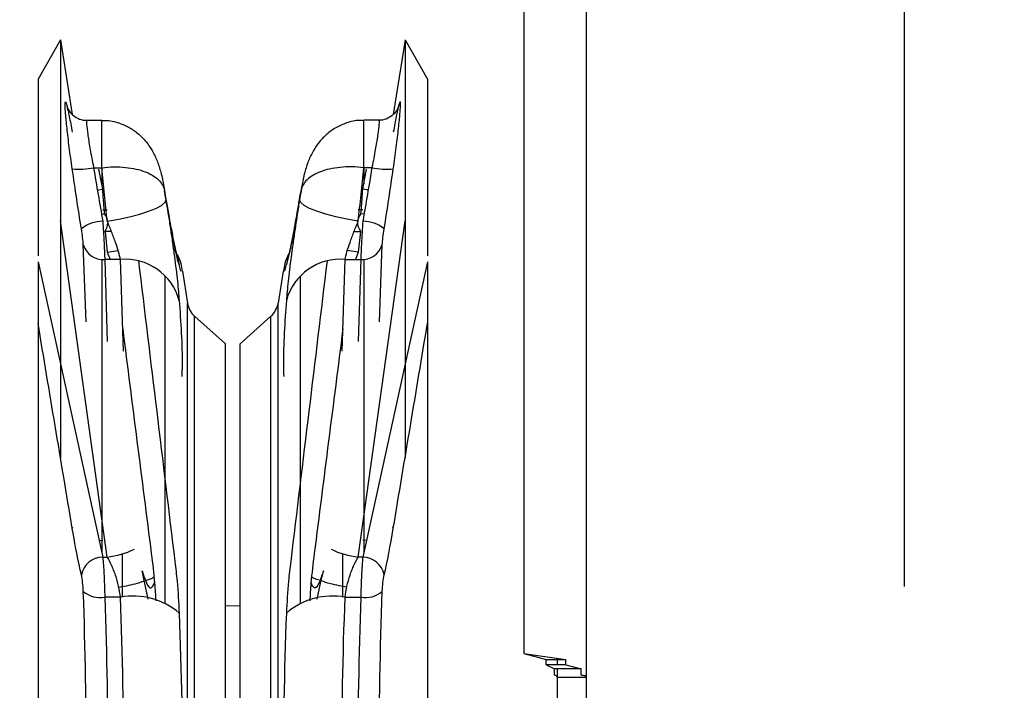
# Model space of a CAD drawing. Header units: inches. Extents: x 170 to 284, y 215 to 248.
# Tile 768 of 1056: x 231.5011 to 231.5966, y 225.6411 to 225.7061. Entities that reach past the tile are written whole.
import ezdxf

# ---------------------------------------------------------------- set-up
doc = ezdxf.new("R2010")
doc.units = ezdxf.units.IN
doc.header["$LTSCALE"] = 0.25
doc.header["$MEASUREMENT"] = 0
doc.layers.add('ANNOTATIONS', color=1, linetype='Continuous')
doc.layers.add('RH TOP OF HOOD', color=7, linetype='Continuous')
doc.styles.add('ARIAL', font='arial.ttf', dxfattribs={"height": 0.09375})
doc.dimstyles.new('STANDARD$0', dxfattribs={"dimtxt": 0.09375, "dimasz": 0.09375, "dimexe": 0.03125, "dimexo": 0.046875, "dimgap": 0.09, "dimtad": 0, "dimtih": 1, "dimtoh": 1, "dimdec": 4, "dimzin": 0, "dimdsep": 46, "dimtxsty": 'ARIAL', "dimcen": 0.09, "dimadec": 0, "dimazin": 0, "dimtfac": 1, "dimtdec": 4, "dimtofl": 0, "dimtmove": 0, "dimatfit": 1, "dimfxl": 1, "dimtolj": 1, "dimtzin": 0, "dimarcsym": 0})

# ---------------------------------------------------------------- blocks, each defined once
blk = doc.blocks.new('*D107')
at = {"layer": 'ANNOTATIONS', "color": 0, "lineweight": -2, "transparency": 16777216}
for p, q in [((231.388540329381, 225.2859039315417), (231.388540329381, 226.191743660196)), ((231.5869032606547, 225.6511928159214), (231.5869032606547, 226.191743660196)), ((231.294790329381, 226.160493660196), (231.201040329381, 226.160493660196)), ((231.6806532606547, 226.160493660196), (231.7744032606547, 226.160493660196))]:
    blk.add_line(p, q, dxfattribs=at)
at = {"layer": 'ANNOTATIONS', "color": 0, "transparency": 16777216}
for points in [[(231.294790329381, 226.176118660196), (231.294790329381, 226.144868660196), (231.388540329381, 226.160493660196)], [(231.6806532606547, 226.176118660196), (231.6806532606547, 226.144868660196), (231.5869032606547, 226.160493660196)]]:
    blk.add_solid(points, dxfattribs=at)
at = {"layer": 'defpoints', "color": 0, "transparency": 16777216}
for p in [(231.5869032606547, 226.160493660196), (231.5869032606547, 225.6043178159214), (231.388540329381, 225.2390289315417)]:
    blk.add_point(p, dxfattribs=at)
at = {"layer": 'ANNOTATIONS', "color": 0, "transparency": 16777216, "insert": (231.0571628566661, 226.160493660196), "char_height": 0.09375, "attachment_point": 5, "style": 'ARIAL'}
blk.add_mtext('\\A1;5"', dxfattribs=at)

msp = doc.modelspace()

# ---------------------------------------------------------------- linework, layer by layer
at = {"layer": 'RH TOP OF HOOD'}
for p, q in [((231.5500105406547, 225.7236766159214), (231.5500105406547, 225.6447107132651)), ((231.5560462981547, 225.7236766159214), (231.5560462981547, 225.6424252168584)), ((231.5050993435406, 225.7041731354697), (231.5029214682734, 225.7003662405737)), ((231.5050984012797, 225.7041718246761), (231.5050984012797, 225.6794329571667)), ((231.5050993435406, 225.7041731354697), (231.50624504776, 225.696939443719)), ((231.5384975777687, 225.7041731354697), (231.5373518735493, 225.696939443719)), ((231.5384975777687, 225.7041731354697), (231.5406754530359, 225.7003662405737)), ((231.5384985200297, 225.7041718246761), (231.5384985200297, 225.6794329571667)), ((231.5029214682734, 225.7003662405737), (231.5029214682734, 225.6832385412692)), ((231.5406754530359, 225.7003662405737), (231.5406754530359, 225.6832385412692)), ((231.507666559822, 225.6963890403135), (231.5090986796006, 225.6963890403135)), ((231.5090986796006, 225.6917935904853), (231.5090986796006, 225.6963890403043)), ((231.5359303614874, 225.6963890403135), (231.5344982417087, 225.6963890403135)), ((231.5344982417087, 225.6917935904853), (231.5344982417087, 225.6963890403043)), ((231.508313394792, 225.6917935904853), (231.5090986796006, 225.6917935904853)), ((231.5091973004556, 225.689699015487), (231.5088211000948, 225.691660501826)), ((231.5090986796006, 225.6917935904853), (231.5090986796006, 225.6902327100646)), ((231.5343996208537, 225.689699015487), (231.5347758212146, 225.691660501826)), ((231.5352835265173, 225.6917935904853), (231.5344982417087, 225.6917935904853)), ((231.5344982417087, 225.6917935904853), (231.5344982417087, 225.6902327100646)), ((231.5090627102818, 225.6873178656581), (231.5093862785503, 225.6872933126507)), ((231.5091973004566, 225.6877201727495), (231.5096343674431, 225.6877201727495)), ((231.5343996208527, 225.6877201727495), (231.5339625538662, 225.6877201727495)), ((231.5345342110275, 225.6873178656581), (231.534210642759, 225.6872933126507)), ((231.5050984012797, 225.6866271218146), (231.5050984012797, 225.6636653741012)), ((231.5096343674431, 225.6540573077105), (231.5050984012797, 225.6866271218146)), ((231.5339625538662, 225.6540573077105), (231.5384985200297, 225.6866271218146)), ((231.5384985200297, 225.6866271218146), (231.5384985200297, 225.6636653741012)), ((231.5100308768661, 225.6856183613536), (231.5093823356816, 225.6856183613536)), ((231.510029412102, 225.6856222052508), (231.5093862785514, 225.6856222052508)), ((231.5094231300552, 225.6856183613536), (231.5096343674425, 225.6835912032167)), ((231.5335660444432, 225.6856183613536), (231.5342145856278, 225.6856183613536)), ((231.5335675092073, 225.6856222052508), (231.5342106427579, 225.6856222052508)), ((231.5341737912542, 225.6856183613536), (231.5339625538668, 225.6835912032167)), ((231.5075778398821, 225.6768548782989), (231.5073098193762, 225.684350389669)), ((231.5096343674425, 225.6835912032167), (231.5106944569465, 225.6837810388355)), ((231.5096343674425, 225.6835912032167), (231.5099152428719, 225.6829004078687)), ((231.5339625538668, 225.6835912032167), (231.5329024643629, 225.6837810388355)), ((231.5339625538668, 225.6835912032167), (231.5336816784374, 225.6829004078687)), ((231.5360190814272, 225.6768548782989), (231.5362871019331, 225.684350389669)), ((231.5029214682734, 225.6826792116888), (231.5029214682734, 225.6394336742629)), ((231.5029214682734, 225.6826792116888), (231.5091973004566, 225.6540573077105)), ((231.5090986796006, 225.6828968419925), (231.5090986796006, 225.6545087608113)), ((231.5109053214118, 225.6829004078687), (231.5093862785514, 225.6829004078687)), ((231.5093862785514, 225.6829004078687), (231.5096283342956, 225.6749403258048)), ((231.511202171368, 225.6740172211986), (231.5109053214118, 225.6829004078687)), ((231.5323947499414, 225.6740172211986), (231.5326915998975, 225.6829004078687)), ((231.5326915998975, 225.6829004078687), (231.5342106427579, 225.6829004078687)), ((231.5342106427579, 225.6829004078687), (231.5339685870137, 225.6749403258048)), ((231.5406754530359, 225.6826792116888), (231.5343996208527, 225.6540573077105)), ((231.5344982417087, 225.6828968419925), (231.5344982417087, 225.6545087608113)), ((231.5406754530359, 225.6826792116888), (231.5406754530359, 225.6394336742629)), ((231.5167665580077, 225.6817555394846), (231.5165988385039, 225.6824214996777)), ((231.5169143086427, 225.6817789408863), (231.5174094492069, 225.6786527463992)), ((231.5266826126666, 225.6817789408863), (231.5261874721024, 225.6786527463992)), ((231.5268303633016, 225.6817555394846), (231.5269980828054, 225.6824214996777)), ((231.5152325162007, 225.6496182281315), (231.5152325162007, 225.6813075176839)), ((231.5283644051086, 225.6496182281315), (231.5283644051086, 225.6813075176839)), ((231.5174094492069, 225.6305479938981), (231.5174094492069, 225.6786527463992)), ((231.5174094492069, 225.6711831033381), (231.5174094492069, 225.6786527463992)), ((231.5261874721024, 225.6305479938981), (231.5261874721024, 225.6786527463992)), ((231.5261874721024, 225.6711831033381), (231.5261874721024, 225.6786527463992)), ((231.5180935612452, 225.6774012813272), (231.5210882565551, 225.6747355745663)), ((231.5180935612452, 225.6301063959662), (231.5180935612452, 225.6774012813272)), ((231.5180935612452, 225.6710325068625), (231.5180935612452, 225.6774012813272)), ((231.5255033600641, 225.6774012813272), (231.5225086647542, 225.6747355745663)), ((231.5255033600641, 225.6301063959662), (231.5255033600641, 225.6774012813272)), ((231.5255033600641, 225.6710325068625), (231.5255033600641, 225.6774012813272)), ((231.5210882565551, 225.6291657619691), (231.5210882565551, 225.6747355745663)), ((231.5210882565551, 225.670644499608), (231.5210882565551, 225.6747355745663)), ((231.5225086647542, 225.6291657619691), (231.5225086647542, 225.6747355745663)), ((231.5225086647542, 225.670644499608), (231.5225086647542, 225.6747355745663)), ((231.5062369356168, 225.65683630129), (231.5062802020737, 225.6569983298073)), ((231.5373599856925, 225.65683630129), (231.5373167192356, 225.6569983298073)), ((231.5088503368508, 225.6556433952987), (231.5091973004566, 225.6556904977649)), ((231.5347465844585, 225.6556433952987), (231.5343996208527, 225.6556904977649)), ((231.5091973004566, 225.6540573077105), (231.5096343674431, 225.6540573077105)), ((231.5111172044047, 225.65365240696), (231.5111172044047, 225.6543621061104)), ((231.5324797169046, 225.65365240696), (231.5324797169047, 225.6543621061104)), ((231.5343996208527, 225.6540573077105), (231.5339625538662, 225.6540573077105)), ((231.5111172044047, 225.6501685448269), (231.5111172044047, 225.65365240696)), ((231.5324797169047, 225.6501685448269), (231.5324797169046, 225.65365240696)), ((231.5136030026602, 225.6499840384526), (231.5131509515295, 225.6521214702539)), ((231.5299939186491, 225.6499840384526), (231.5304459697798, 225.6521214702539)), ((231.5109053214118, 225.6501627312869), (231.5093862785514, 225.6501627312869)), ((231.5326915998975, 225.6501627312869), (231.5342106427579, 225.6501627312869)), ((231.5225086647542, 225.6493179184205), (231.5210882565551, 225.6492931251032)), ((231.5500105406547, 225.6447107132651), (231.5540911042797, 225.6441271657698)), ((231.5500105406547, 225.6447107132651), (231.5521883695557, 225.6441271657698)), ((231.5521883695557, 225.6441271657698), (231.5540911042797, 225.6441271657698)), ((231.5521883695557, 225.6436173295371), (231.5521883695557, 225.6441271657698)), ((231.5521883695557, 225.6436173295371), (231.5529723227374, 225.6432237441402)), ((231.5540911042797, 225.6436173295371), (231.5521883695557, 225.6436173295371)), ((231.5532318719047, 225.6441271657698), (231.5532318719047, 225.6436173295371)), ((231.5540911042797, 225.6436173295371), (231.5540911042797, 225.6441271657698)), ((231.5540911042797, 225.6436173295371), (231.5555599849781, 225.6432237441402)), ((231.5555599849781, 225.6432237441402), (231.5529723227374, 225.6432237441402)), ((231.5529723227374, 225.6426001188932), (231.5529723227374, 225.6432237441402)), ((231.5532318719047, 225.6432237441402), (231.5532318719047, 225.6424252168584)), ((231.5555599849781, 225.6426001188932), (231.5555599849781, 225.6432237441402)), ((231.5532318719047, 225.6424252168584), (231.5532318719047, 225.5662104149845)), ((231.5532318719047, 225.6424252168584), (231.5560462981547, 225.6424252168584)), ((231.5560462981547, 225.6424252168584), (231.5560462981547, 225.5662104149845))]:
    msp.add_line(p, q, dxfattribs=at)
at = {"layer": 'RH TOP OF HOOD', "flags": 128}
for points in [[(231.5086734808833, 225.6896433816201), (231.508798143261, 225.6896525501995), (231.5091973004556, 225.689699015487)], [(231.534923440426, 225.6896433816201), (231.5347987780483, 225.6896525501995), (231.5343996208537, 225.689699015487)], [(231.5096343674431, 225.6866040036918), (231.5107383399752, 225.6867972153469), (231.5118004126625, 225.6870278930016), (231.5127802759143, 225.6872872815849), (231.5136407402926, 225.6875655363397), (231.5143491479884, 225.6878520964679), (231.514878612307, 225.6881360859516), (231.5152090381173, 225.6884067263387), (231.5153278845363, 225.6886537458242)], [(231.5339625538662, 225.6866040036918), (231.5328585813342, 225.6867972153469), (231.5317965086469, 225.6870278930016), (231.530816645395, 225.6872872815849), (231.5299561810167, 225.6875655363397), (231.5292477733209, 225.6878520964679), (231.5287183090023, 225.6881360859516), (231.528387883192, 225.6884067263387), (231.528269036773, 225.6886537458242)], [(231.5162641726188, 225.6836570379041), (231.5163549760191, 225.6834107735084), (231.5165988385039, 225.6824214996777)], [(231.5273327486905, 225.6836570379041), (231.5272419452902, 225.6834107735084), (231.5269980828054, 225.6824214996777)]]:
    msp.add_lwpolyline(points, dxfattribs=at)
at = {"layer": 'RH TOP OF HOOD'}
for centre, radius, start, end in [((231.5069577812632, 225.697889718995), 0.006245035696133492, 263.371746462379, 282.5370321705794), ((231.5366391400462, 225.697889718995), 0.006245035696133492, 257.4629678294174, 276.6282535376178), ((231.5092370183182, 225.6832035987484), 0.003400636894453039, 90.6692033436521, 128.4834419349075), ((231.5343599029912, 225.6832035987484), 0.003400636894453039, 51.51655806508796, 89.33079665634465), ((231.5092180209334, 225.6848712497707), 0.001978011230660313, 195.2674565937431, 274.8797071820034), ((231.5343789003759, 225.6848712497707), 0.001978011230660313, 265.1202928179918, 344.7325434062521), ((231.5113778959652, 225.6775101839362), 0.005410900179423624, 15.22684947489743, 95.0104544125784), ((231.5322190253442, 225.6775101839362), 0.005410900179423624, 84.98954558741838, 164.773150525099), ((231.5195026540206, 225.6789842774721), 0.002119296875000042, 188.9999999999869, 228.3263490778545), ((231.5240942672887, 225.6789842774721), 0.002119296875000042, 311.6736509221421, 351.0000000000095), ((231.5092259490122, 225.6519139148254), 0.002143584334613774, 90.76576888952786, 169.1277989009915), ((231.5088196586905, 225.6617873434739), 0.007772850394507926, 276.0164890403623, 296.3657005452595), ((231.5347772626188, 225.6617873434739), 0.007772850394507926, 243.6342994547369, 263.9835109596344), ((231.5343709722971, 225.6519139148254), 0.002143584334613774, 10.87220109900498, 89.23423111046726), ((231.5089388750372, 225.6526194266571), 0.002497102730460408, 229.2788427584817, 280.3213628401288), ((231.5121539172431, 225.6434544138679), 0.00682352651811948, 49.35191871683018, 100.5436148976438), ((231.5314430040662, 225.6434544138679), 0.00682352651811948, 79.45638510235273, 130.6480812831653), ((231.5346580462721, 225.6526194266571), 0.002497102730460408, 259.6786371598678, 310.7211572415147)]:
    msp.add_arc(centre, radius, start, end, dxfattribs=at)
for points, knots in [([(231.5062369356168, 225.6916864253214), (231.5061849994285, 225.692046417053), (231.5061348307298, 225.692403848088), (231.5060399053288, 225.6930988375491), (231.5059948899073, 225.6934381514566), (231.5059096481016, 225.6941003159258), (231.5058691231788, 225.6944257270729), (231.5057950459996, 225.6950421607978), (231.505761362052, 225.6953340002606), (231.5057005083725, 225.6958852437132), (231.5056731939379, 225.6961461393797), (231.505626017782, 225.696626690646), (231.5056063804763, 225.6968438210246), (231.5055747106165, 225.6972330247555), (231.5055626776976, 225.69740510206), (231.5055464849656, 225.697702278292), (231.5055425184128, 225.6978240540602), (231.5055425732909, 225.6980142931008), (231.5055465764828, 225.698083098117), (231.5055627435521, 225.69816682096), (231.5055749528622, 225.6981810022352), (231.5056067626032, 225.698154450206), (231.5056264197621, 225.6981141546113), (231.5056733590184, 225.6979792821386), (231.5057008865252, 225.6978835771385), (231.5057620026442, 225.6976433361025), (231.5057957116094, 225.6974986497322), (231.5058694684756, 225.6971608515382), (231.505909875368, 225.6969659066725), (231.5060385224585, 225.6963187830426), (231.5061330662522, 225.6958111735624), (231.5062369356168, 225.6952270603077)], [0, 0, 0, 0, 0.0625, 0.0625, 0.125, 0.125, 0.1875, 0.1875, 0.25, 0.25, 0.3125, 0.3125, 0.375, 0.375, 0.4375, 0.4375, 0.5, 0.5, 0.5625, 0.5625, 0.625, 0.625, 0.6875, 0.6875, 0.75, 0.75, 0.8125, 0.8125, 0.875, 0.875, 1, 1, 1, 1]), ([(231.5373599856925, 225.6916864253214), (231.5374119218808, 225.692046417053), (231.5374620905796, 225.692403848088), (231.5375570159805, 225.6930988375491), (231.5376020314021, 225.6934381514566), (231.5376872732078, 225.6941003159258), (231.5377277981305, 225.6944257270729), (231.5378018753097, 225.6950421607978), (231.5378355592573, 225.6953340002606), (231.5378964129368, 225.6958852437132), (231.5379237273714, 225.6961461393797), (231.5379709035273, 225.696626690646), (231.537990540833, 225.6968438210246), (231.5380222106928, 225.6972330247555), (231.5380342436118, 225.69740510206), (231.5380504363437, 225.697702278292), (231.5380544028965, 225.6978240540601), (231.5380543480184, 225.6980142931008), (231.5380503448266, 225.698083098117), (231.5380341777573, 225.69816682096), (231.5380219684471, 225.6981810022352), (231.5379901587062, 225.698154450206), (231.5379705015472, 225.6981141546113), (231.5379235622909, 225.6979792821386), (231.5378960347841, 225.6978835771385), (231.5378349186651, 225.6976433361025), (231.5378012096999, 225.6974986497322), (231.5377274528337, 225.6971608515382), (231.5376870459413, 225.6969659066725), (231.5375583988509, 225.6963187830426), (231.5374638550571, 225.6958111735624), (231.5373599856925, 225.6952270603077)], [0, 0, 0, 0, 0.0625, 0.0625, 0.125, 0.125, 0.1875, 0.1875, 0.25, 0.25, 0.3125, 0.3125, 0.375, 0.375, 0.4375, 0.4375, 0.5, 0.5, 0.5625, 0.5625, 0.625, 0.625, 0.6875, 0.6875, 0.75, 0.75, 0.8125, 0.8125, 0.875, 0.875, 1, 1, 1, 1]), ([(231.5058253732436, 225.69732747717), (231.5058163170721, 225.6973697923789), (231.5057742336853, 225.6975664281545), (231.5057393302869, 225.6976825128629), (231.5057348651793, 225.6976883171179), (231.5057960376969, 225.6975309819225), (231.5059503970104, 225.6972576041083), (231.5062549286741, 225.6968916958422), (231.5067750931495, 225.6965529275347), (231.5072927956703, 225.6963673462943), (231.5075974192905, 225.6964066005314), (231.5076596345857, 225.6964146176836)], [0, 0, 0, 0, 0.05774445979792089, 0.268334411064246, 0.3992003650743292, 0.4903710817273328, 0.5628618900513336, 0.6684607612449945, 0.8064192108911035, 0.9604637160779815, 1, 1, 1, 1]), ([(231.5377715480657, 225.69732747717), (231.5377806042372, 225.6973697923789), (231.537822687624, 225.6975664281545), (231.5378575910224, 225.6976825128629), (231.53786205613, 225.6976883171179), (231.5378008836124, 225.6975309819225), (231.537646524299, 225.6972576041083), (231.5373419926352, 225.6968916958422), (231.5368218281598, 225.6965529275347), (231.536304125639, 225.6963673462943), (231.5359995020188, 225.6964066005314), (231.5359372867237, 225.6964146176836)], [0, 0, 0, 0, 0.05774445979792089, 0.268334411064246, 0.3992003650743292, 0.4903710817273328, 0.5628618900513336, 0.6684607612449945, 0.8064192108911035, 0.9604637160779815, 1, 1, 1, 1]), ([(231.5076658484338, 225.6963394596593), (231.5076559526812, 225.6963544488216), (231.5076015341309, 225.6964368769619), (231.5076161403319, 225.6960225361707), (231.5077183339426, 225.6951155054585), (231.5079378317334, 225.6937420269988), (231.5081588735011, 225.6925569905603), (231.5082926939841, 225.6918958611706), (231.508313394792, 225.6917935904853)], [0, 0, 0, 0, 0.05025941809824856, 0.2763857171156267, 0.5018582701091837, 0.7285818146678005, 0.958014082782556, 1, 1, 1, 1]), ([(231.5090951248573, 225.6963476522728), (231.5092206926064, 225.6963605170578), (231.5097818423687, 225.6964180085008), (231.5107216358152, 225.6961707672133), (231.5118063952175, 225.695705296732), (231.5126933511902, 225.6950643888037), (231.5134200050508, 225.6943086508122), (231.5140134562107, 225.6934390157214), (231.5144883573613, 225.6924440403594), (231.5148645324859, 225.6912761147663), (231.5150611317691, 225.6903239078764), (231.5151556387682, 225.6897559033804), (231.5151742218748, 225.6896442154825)], [0, 0, 0, 0, 0.03769017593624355, 0.1684336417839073, 0.2830391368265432, 0.3911189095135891, 0.4931714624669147, 0.5957388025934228, 0.7052900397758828, 0.823010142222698, 0.9651981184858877, 0.9999999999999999, 0.9999999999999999, 0.9999999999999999, 0.9999999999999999]), ([(231.534501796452, 225.6963476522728), (231.5343762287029, 225.6963605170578), (231.5338150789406, 225.6964180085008), (231.5328752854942, 225.6961707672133), (231.5317905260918, 225.695705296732), (231.5309035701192, 225.6950643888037), (231.5301769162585, 225.6943086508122), (231.5295834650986, 225.6934390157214), (231.529108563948, 225.6924440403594), (231.5287323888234, 225.6912761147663), (231.5285357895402, 225.6903239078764), (231.5284412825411, 225.6897559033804), (231.5284226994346, 225.6896442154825)], [0, 0, 0, 0, 0.03769017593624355, 0.1684336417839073, 0.2830391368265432, 0.3911189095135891, 0.4931714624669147, 0.5957388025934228, 0.7052900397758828, 0.823010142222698, 0.9651981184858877, 0.9999999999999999, 0.9999999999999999, 0.9999999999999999, 0.9999999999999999]), ([(231.5359310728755, 225.6963394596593), (231.5359409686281, 225.6963544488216), (231.5359953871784, 225.6964368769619), (231.5359807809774, 225.6960225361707), (231.5358785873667, 225.6951155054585), (231.5356590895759, 225.6937420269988), (231.5354380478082, 225.6925569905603), (231.5353042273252, 225.6918958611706), (231.5352835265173, 225.6917935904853)], [0, 0, 0, 0, 0.05025941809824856, 0.2763857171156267, 0.5018582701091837, 0.7285818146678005, 0.958014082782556, 1, 1, 1, 1]), ([(231.5090986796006, 225.6917935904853), (231.5094891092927, 225.691841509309), (231.5098802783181, 225.6918678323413), (231.5106499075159, 225.6918776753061), (231.5110235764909, 225.6918613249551), (231.5117453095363, 225.6917889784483), (231.5120902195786, 225.6917330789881), (231.5127346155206, 225.6915873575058), (231.5130302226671, 225.6914987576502), (231.513842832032, 225.6911904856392), (231.5142826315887, 225.6909272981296), (231.5147488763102, 225.6904783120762), (231.5148740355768, 225.690318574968), (231.5150666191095, 225.6899752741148), (231.5151335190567, 225.689792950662), (231.515178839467, 225.6895872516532)], [0, 0, 0, 0, 0.1249999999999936, 0.1249999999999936, 0.2499999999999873, 0.2499999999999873, 0.3749999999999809, 0.3749999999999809, 0.4999999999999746, 0.4999999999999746, 0.7499999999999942, 0.7499999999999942, 0.8749999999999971, 0.8749999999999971, 1, 1, 1, 1]), ([(231.5096343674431, 225.6866040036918), (231.5095426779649, 225.6874573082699), (231.5094521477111, 225.68831734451), (231.5092732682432, 225.6900506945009), (231.5091848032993, 225.6909253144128), (231.5090986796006, 225.6917935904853)], [0, 0, 0, 0, 0.5, 0.5, 1, 1, 1, 1]), ([(231.5344982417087, 225.6917935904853), (231.5341078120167, 225.691841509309), (231.5337166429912, 225.6918678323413), (231.5329470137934, 225.6918776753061), (231.5325733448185, 225.6918613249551), (231.531851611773, 225.6917889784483), (231.5315067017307, 225.6917330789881), (231.5308623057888, 225.6915873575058), (231.5305666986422, 225.6914987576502), (231.5297540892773, 225.6911904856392), (231.5293142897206, 225.6909272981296), (231.5288480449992, 225.6904783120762), (231.5287228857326, 225.690318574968), (231.5285303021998, 225.6899752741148), (231.5284634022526, 225.689792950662), (231.5284180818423, 225.6895872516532)], [0, 0, 0, 0, 0.1249999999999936, 0.1249999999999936, 0.2499999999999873, 0.2499999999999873, 0.3749999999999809, 0.3749999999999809, 0.4999999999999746, 0.4999999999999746, 0.7499999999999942, 0.7499999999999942, 0.8749999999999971, 0.8749999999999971, 1, 1, 1, 1]), ([(231.5339625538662, 225.6866040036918), (231.5340542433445, 225.6874573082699), (231.5341447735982, 225.68831734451), (231.5343236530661, 225.6900506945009), (231.53441211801, 225.6909253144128), (231.5344982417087, 225.6917935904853)], [0, 0, 0, 0, 0.5, 0.5, 1, 1, 1, 1]), ([(231.5093862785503, 225.6872933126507), (231.5093814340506, 225.6873099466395), (231.5093730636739, 225.6873812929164), (231.5093561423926, 225.6875612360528), (231.5093497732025, 225.68763329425), (231.5093355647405, 225.6878018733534), (231.5093276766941, 225.6878990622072), (231.5093109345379, 225.6881118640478), (231.5093020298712, 225.6882280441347), (231.5092831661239, 225.6884798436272), (231.5092731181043, 225.688616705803), (231.509242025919, 225.6890481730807), (231.5092202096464, 225.6893608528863), (231.5091973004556, 225.689699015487)], [0, 0, 0, 0, 0.250000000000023, 0.250000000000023, 0.3750000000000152, 0.3750000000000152, 0.5000000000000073, 0.5000000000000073, 0.6249999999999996, 0.6249999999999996, 0.7499999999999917, 0.7499999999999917, 1, 1, 1, 1]), ([(231.534210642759, 225.6872933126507), (231.5342154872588, 225.6873099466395), (231.5342238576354, 225.6873812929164), (231.5342407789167, 225.6875612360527), (231.5342471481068, 225.68763329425), (231.5342613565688, 225.6878018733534), (231.5342692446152, 225.6878990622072), (231.5342859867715, 225.6881118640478), (231.5342948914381, 225.6882280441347), (231.5343137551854, 225.6884798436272), (231.534323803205, 225.688616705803), (231.5343548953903, 225.6890481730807), (231.5343767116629, 225.6893608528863), (231.5343996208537, 225.689699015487)], [0, 0, 0, 0, 0.250000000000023, 0.250000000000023, 0.3750000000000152, 0.3750000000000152, 0.5000000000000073, 0.5000000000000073, 0.6249999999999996, 0.6249999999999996, 0.7499999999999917, 0.7499999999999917, 1, 1, 1, 1]), ([(231.5153196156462, 225.6887964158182), (231.5154015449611, 225.6883097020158), (231.5155839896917, 225.6872258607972), (231.5158479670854, 225.6857788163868), (231.5160864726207, 225.6845598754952), (231.5162486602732, 225.6837972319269), (231.5163433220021, 225.683411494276), (231.5163444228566, 225.6834077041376), (231.5163447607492, 225.6834065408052)], [0, 0, 0, 0, 0.1759774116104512, 0.3918762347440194, 0.6049893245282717, 0.78852163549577, 0.9350895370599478, 0.9999999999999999, 0.9999999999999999, 0.9999999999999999, 0.9999999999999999]), ([(231.5165988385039, 225.6824214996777), (231.5165818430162, 225.6824423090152), (231.5165589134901, 225.6824980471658), (231.516501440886, 225.6826790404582), (231.5164671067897, 225.6828038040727), (231.5163888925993, 225.6831158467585), (231.5163448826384, 225.6833035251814), (231.5162472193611, 225.6837431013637), (231.5161932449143, 225.6839967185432), (231.5160793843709, 225.6845523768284), (231.5160191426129, 225.68485591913), (231.5158923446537, 225.6855141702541), (231.5158251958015, 225.6858721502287), (231.5156188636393, 225.6870010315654), (231.5154758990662, 225.6878196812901), (231.5153278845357, 225.6887056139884)], [0, 0, 0, 0, 0.1250000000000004, 0.1250000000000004, 0.2500000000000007, 0.2500000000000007, 0.3750000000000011, 0.3750000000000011, 0.5000000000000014, 0.5000000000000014, 0.6250000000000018, 0.6250000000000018, 0.7500000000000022, 0.7500000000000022, 1, 1, 1, 1]), ([(231.5153278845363, 225.6886537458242), (231.5154018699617, 225.6881955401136), (231.5154749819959, 225.6877333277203), (231.5156194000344, 225.6868009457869), (231.515690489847, 225.6863320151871), (231.5158270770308, 225.685410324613), (231.515893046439, 225.6849545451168), (231.5160200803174, 225.6840531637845), (231.5160815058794, 225.6836046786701), (231.5161953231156, 225.6827454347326), (231.5162481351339, 225.6823318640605), (231.5163453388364, 225.6815365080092), (231.5163900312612, 225.6811519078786), (231.5165079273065, 225.6800704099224), (231.5165648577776, 225.6794498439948), (231.5165988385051, 225.6789313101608)], [0, 0, 0, 0, 0.1250000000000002, 0.1250000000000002, 0.2500000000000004, 0.2500000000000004, 0.3750000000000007, 0.3750000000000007, 0.5000000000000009, 0.5000000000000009, 0.6250000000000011, 0.6250000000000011, 0.7500000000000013, 0.7500000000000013, 1, 1, 1, 1]), ([(231.5269980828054, 225.6824214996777), (231.5270150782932, 225.6824423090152), (231.5270380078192, 225.6824980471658), (231.5270954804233, 225.6826790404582), (231.5271298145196, 225.6828038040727), (231.52720802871, 225.6831158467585), (231.5272520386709, 225.6833035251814), (231.5273497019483, 225.6837431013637), (231.527403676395, 225.6839967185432), (231.5275175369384, 225.6845523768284), (231.5275777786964, 225.68485591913), (231.5277045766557, 225.6855141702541), (231.5277717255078, 225.6858721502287), (231.52797805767, 225.6870010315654), (231.5281210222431, 225.6878196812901), (231.5282690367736, 225.6887056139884)], [0, 0, 0, 0, 0.1250000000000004, 0.1250000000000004, 0.2500000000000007, 0.2500000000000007, 0.3750000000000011, 0.3750000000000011, 0.5000000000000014, 0.5000000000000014, 0.6250000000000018, 0.6250000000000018, 0.7500000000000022, 0.7500000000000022, 1, 1, 1, 1]), ([(231.528269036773, 225.6886537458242), (231.5281950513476, 225.6881955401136), (231.5281219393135, 225.6877333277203), (231.527977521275, 225.6868009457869), (231.5279064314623, 225.6863320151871), (231.5277698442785, 225.685410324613), (231.5277038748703, 225.6849545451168), (231.5275768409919, 225.6840531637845), (231.52751541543, 225.6836046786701), (231.5274015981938, 225.6827454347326), (231.5273487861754, 225.6823318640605), (231.5272515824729, 225.6815365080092), (231.5272068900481, 225.6811519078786), (231.5270889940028, 225.6800704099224), (231.5270320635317, 225.6794498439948), (231.5269980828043, 225.6789313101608)], [0, 0, 0, 0, 0.1250000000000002, 0.1250000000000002, 0.2500000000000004, 0.2500000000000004, 0.3750000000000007, 0.3750000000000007, 0.5000000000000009, 0.5000000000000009, 0.6250000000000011, 0.6250000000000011, 0.7500000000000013, 0.7500000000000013, 1, 1, 1, 1]), ([(231.5282773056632, 225.6887964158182), (231.5281953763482, 225.6883097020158), (231.5280129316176, 225.6872258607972), (231.5277489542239, 225.6857788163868), (231.5275104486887, 225.6845598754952), (231.5273482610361, 225.6837972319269), (231.5272535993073, 225.683411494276), (231.5272524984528, 225.6834077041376), (231.5272521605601, 225.6834065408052)], [0, 0, 0, 0, 0.1759774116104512, 0.3918762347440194, 0.6049893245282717, 0.78852163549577, 0.9350895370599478, 0.9999999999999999, 0.9999999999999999, 0.9999999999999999, 0.9999999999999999]), ([(231.5091973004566, 225.6866040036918), (231.5092202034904, 225.6862543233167), (231.5092425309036, 225.6858940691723), (231.5092733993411, 225.6853669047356), (231.5092832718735, 225.6851931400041), (231.5093021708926, 225.6848495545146), (231.509311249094, 225.6846786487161), (231.509327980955, 225.6843512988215), (231.5093356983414, 225.6841937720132), (231.5093498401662, 225.6838909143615), (231.5093563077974, 225.6837445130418), (231.5093733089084, 225.6833330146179), (231.5093814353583, 225.6830971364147), (231.5093862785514, 225.6829004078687)], [0, 0, 0, 0, 0.2499999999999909, 0.2499999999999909, 0.3749999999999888, 0.3749999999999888, 0.4999999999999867, 0.4999999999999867, 0.6249999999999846, 0.6249999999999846, 0.7499999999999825, 0.7499999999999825, 1, 1, 1, 1]), ([(231.5109053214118, 225.6829004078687), (231.510869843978, 225.6831056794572), (231.5108098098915, 225.6833512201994), (231.5106461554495, 225.6839171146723), (231.5105452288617, 225.6842276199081), (231.5103730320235, 225.6847200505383), (231.5103116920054, 225.6848898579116), (231.510185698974, 225.685229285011), (231.5101206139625, 225.6854001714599), (231.5099195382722, 225.6859163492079), (231.5097775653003, 225.6862654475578), (231.5096343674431, 225.6866040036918)], [0, 0, 0, 0, 0.249999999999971, 0.249999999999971, 0.499999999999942, 0.499999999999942, 0.6249999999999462, 0.6249999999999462, 0.7499999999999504, 0.7499999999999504, 1, 1, 1, 1]), ([(231.5326915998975, 225.6829004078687), (231.5327270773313, 225.6831056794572), (231.5327871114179, 225.6833512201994), (231.5329507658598, 225.6839171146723), (231.5330516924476, 225.6842276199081), (231.5332238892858, 225.6847200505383), (231.5332852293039, 225.6848898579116), (231.5334112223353, 225.685229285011), (231.5334763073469, 225.6854001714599), (231.5336773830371, 225.6859163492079), (231.5338193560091, 225.6862654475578), (231.5339625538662, 225.6866040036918)], [0, 0, 0, 0, 0.249999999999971, 0.249999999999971, 0.499999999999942, 0.499999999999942, 0.6249999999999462, 0.6249999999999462, 0.7499999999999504, 0.7499999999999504, 1, 1, 1, 1]), ([(231.5343996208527, 225.6866040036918), (231.534376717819, 225.6862543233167), (231.5343543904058, 225.6858940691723), (231.5343235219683, 225.6853669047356), (231.5343136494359, 225.6851931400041), (231.5342947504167, 225.6848495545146), (231.5342856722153, 225.6846786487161), (231.5342689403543, 225.6843512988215), (231.5342612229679, 225.6841937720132), (231.5342470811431, 225.6838909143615), (231.5342406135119, 225.6837445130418), (231.534223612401, 225.6833330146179), (231.534215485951, 225.6830971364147), (231.5342106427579, 225.6829004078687)], [0, 0, 0, 0, 0.2499999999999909, 0.2499999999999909, 0.3749999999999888, 0.3749999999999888, 0.4999999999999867, 0.4999999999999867, 0.6249999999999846, 0.6249999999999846, 0.7499999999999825, 0.7499999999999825, 1, 1, 1, 1]), ([(231.5073098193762, 225.684350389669), (231.5073000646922, 225.6845122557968), (231.5072763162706, 225.6847454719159), (231.5072092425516, 225.6852816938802), (231.5071663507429, 225.6855810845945), (231.5071208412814, 225.6858655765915)], [0, 0, 0, 0, 0.5, 0.5, 1, 1, 1, 1]), ([(231.5362871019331, 225.684350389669), (231.5362968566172, 225.6845122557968), (231.5363206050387, 225.6847454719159), (231.5363876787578, 225.6852816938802), (231.5364305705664, 225.6855810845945), (231.5364760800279, 225.6858655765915)], [0, 0, 0, 0, 0.5, 0.5, 1, 1, 1, 1]), ([(231.5126578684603, 225.6827675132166), (231.5138338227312, 225.6730509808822), (231.515009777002, 225.6633344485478), (231.5161857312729, 225.6536179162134), (231.5162627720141, 225.6529813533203), (231.5164649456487, 225.6513108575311), (231.5165476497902, 225.6496559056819), (231.5165988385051, 225.6486315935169)], [-5.816556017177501, -5.816556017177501, -5.816556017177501, -5.816556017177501, 0, 0, 0, 0.3810622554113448, 1, 1, 1, 1]), ([(231.5164045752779, 225.6834108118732), (231.5165413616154, 225.6831222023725), (231.5167690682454, 225.6826417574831), (231.516842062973, 225.6820178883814), (231.5168712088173, 225.6817687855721)], [0, 0, 0, 0, 0.6007130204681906, 1, 1, 1, 1]), ([(231.5271923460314, 225.6834108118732), (231.5270555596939, 225.6831222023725), (231.5268278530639, 225.6826417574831), (231.5267548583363, 225.6820178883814), (231.526725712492, 225.6817687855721)], [0, 0, 0, 0, 0.6007130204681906, 1, 1, 1, 1]), ([(231.530939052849, 225.6827675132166), (231.5297630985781, 225.6730509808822), (231.5285871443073, 225.6633344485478), (231.5274111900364, 225.6536179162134), (231.5273341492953, 225.6529813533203), (231.5271319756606, 225.6513108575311), (231.5270492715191, 225.6496559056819), (231.5269980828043, 225.6486315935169)], [-5.816556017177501, -5.816556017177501, -5.816556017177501, -5.816556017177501, 0, 0, 0, 0.3810622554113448, 1, 1, 1, 1]), ([(231.5165988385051, 225.6789313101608), (231.5167537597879, 225.6768294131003), (231.5169345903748, 225.6743759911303), (231.5168713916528, 225.6719069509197), (231.5168623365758, 225.6715531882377)], [0, 0, 0, 0, 0.856720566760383, 1, 1, 1, 1]), ([(231.5269980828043, 225.6789313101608), (231.5268431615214, 225.6768294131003), (231.5266623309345, 225.6743759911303), (231.5267255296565, 225.6719069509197), (231.5267345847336, 225.6715531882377)], [0, 0, 0, 0, 0.856720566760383, 1, 1, 1, 1]), ([(231.5071208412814, 225.6523182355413), (231.5068134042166, 225.6536360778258), (231.5065195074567, 225.6551416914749), (231.5062369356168, 225.65683630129), (231.5062366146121, 225.6568382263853), (231.506236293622, 225.6568401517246), (231.5062359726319, 225.6568420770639), (231.5051311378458, 225.6634690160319), (231.5040263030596, 225.6700959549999), (231.5029214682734, 225.6767228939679)], [0, 0, 0, 0, 1, 1, 1, 1.001136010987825, 1.001136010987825, 1.001136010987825, 4.911239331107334, 4.911239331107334, 4.911239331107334, 4.911239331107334]), ([(231.5111305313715, 225.6761610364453), (231.512053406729, 225.6689029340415), (231.5129762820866, 225.6616448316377), (231.5138991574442, 225.6543867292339), (231.5140213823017, 225.6534254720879), (231.5142155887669, 225.6518981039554), (231.5143005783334, 225.6503835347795), (231.5143320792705, 225.6498221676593)], [-4.752032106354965, -4.752032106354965, -4.752032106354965, -4.752032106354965, 0, 0, 0, 0.629355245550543, 1, 1, 1, 1]), ([(231.5324663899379, 225.6761610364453), (231.5315435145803, 225.6689029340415), (231.5306206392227, 225.6616448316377), (231.5296977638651, 225.6543867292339), (231.5295755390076, 225.6534254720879), (231.5293813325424, 225.6518981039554), (231.5292963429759, 225.6503835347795), (231.5292648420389, 225.6498221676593)], [-4.752032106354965, -4.752032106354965, -4.752032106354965, -4.752032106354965, 0, 0, 0, 0.629355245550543, 1, 1, 1, 1]), ([(231.5364760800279, 225.6523182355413), (231.5367835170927, 225.6536360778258), (231.5370774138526, 225.6551416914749), (231.5373599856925, 225.65683630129), (231.5373603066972, 225.6568382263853), (231.5373606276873, 225.6568401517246), (231.5373609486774, 225.6568420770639), (231.5384657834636, 225.6634690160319), (231.5395706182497, 225.6700959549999), (231.5406754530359, 225.6767228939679)], [0, 0, 0, 0, 1, 1, 1, 1.001136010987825, 1.001136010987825, 1.001136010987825, 4.911239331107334, 4.911239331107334, 4.911239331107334, 4.911239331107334]), ([(231.5091973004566, 225.6540573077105), (231.5092202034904, 225.6538174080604), (231.5092425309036, 225.6535375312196), (231.5092733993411, 225.6530819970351), (231.5092832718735, 225.6529241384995), (231.5093021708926, 225.6525962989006), (231.509311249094, 225.6524250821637), (231.509327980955, 225.6520807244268), (231.5093356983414, 225.6519066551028), (231.5093498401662, 225.6515547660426), (231.5093563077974, 225.6513755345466), (231.5093733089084, 225.6508428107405), (231.5093814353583, 225.650497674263), (231.5093862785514, 225.6501627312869)], [0, 0, 0, 0, 0.2499999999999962, 0.2499999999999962, 0.3749999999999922, 0.3749999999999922, 0.4999999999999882, 0.4999999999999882, 0.6249999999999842, 0.6249999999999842, 0.7499999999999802, 0.7499999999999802, 1, 1, 1, 1]), ([(231.5109053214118, 225.6501627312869), (231.510869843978, 225.6505122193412), (231.5108098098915, 225.6508689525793), (231.5106461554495, 225.6515961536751), (231.5105452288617, 225.6519532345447), (231.5103730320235, 225.652467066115), (231.5103116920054, 225.6526357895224), (231.510185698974, 225.6529573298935), (231.5101206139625, 225.653111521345), (231.5099195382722, 225.6535550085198), (231.5097775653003, 225.6538250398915), (231.5096343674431, 225.6540573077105)], [0, 0, 0, 0, 0.2499999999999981, 0.2499999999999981, 0.4999999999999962, 0.4999999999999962, 0.6249999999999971, 0.6249999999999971, 0.7499999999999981, 0.7499999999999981, 1, 1, 1, 1]), ([(231.5326915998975, 225.6501627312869), (231.5327270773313, 225.6505122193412), (231.5327871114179, 225.6508689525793), (231.5329507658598, 225.6515961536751), (231.5330516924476, 225.6519532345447), (231.5332238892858, 225.652467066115), (231.5332852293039, 225.6526357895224), (231.5334112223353, 225.6529573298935), (231.5334763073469, 225.653111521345), (231.5336773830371, 225.6535550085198), (231.533819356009, 225.6538250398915), (231.5339625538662, 225.6540573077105)], [0, 0, 0, 0, 0.2499999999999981, 0.2499999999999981, 0.4999999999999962, 0.4999999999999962, 0.6249999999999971, 0.6249999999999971, 0.7499999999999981, 0.7499999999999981, 1, 1, 1, 1]), ([(231.5343996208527, 225.6540573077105), (231.534376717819, 225.6538174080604), (231.5343543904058, 225.6535375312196), (231.5343235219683, 225.6530819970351), (231.5343136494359, 225.6529241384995), (231.5342947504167, 225.6525962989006), (231.5342856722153, 225.6524250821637), (231.5342689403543, 225.6520807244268), (231.5342612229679, 225.6519066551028), (231.5342470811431, 225.6515547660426), (231.5342406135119, 225.6513755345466), (231.534223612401, 225.6508428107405), (231.534215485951, 225.650497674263), (231.5342106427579, 225.6501627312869)], [0, 0, 0, 0, 0.2499999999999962, 0.2499999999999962, 0.3749999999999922, 0.3749999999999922, 0.4999999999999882, 0.4999999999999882, 0.6249999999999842, 0.6249999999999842, 0.7499999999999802, 0.7499999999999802, 1, 1, 1, 1]), ([(231.5073098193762, 225.6507268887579), (231.5073000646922, 225.6510022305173), (231.5072763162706, 225.651302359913), (231.5072092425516, 225.6518649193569), (231.5071663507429, 225.6521231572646), (231.5071208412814, 225.6523182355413)], [0, 0, 0, 0, 0.5, 0.5, 1, 1, 1, 1]), ([(231.5131509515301, 225.6522846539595), (231.5132441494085, 225.6520211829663), (231.5135004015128, 225.6512967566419), (231.5138956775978, 225.6508458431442), (231.5141087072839, 225.6513446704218), (231.5142133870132, 225.6515897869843)], [0, 0, 0, 0, 0.2252336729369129, 0.6192909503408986, 1, 1, 1, 1]), ([(231.5134216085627, 225.6518134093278), (231.5135053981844, 225.6518391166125), (231.5137905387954, 225.6519265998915), (231.5140071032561, 225.6520318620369), (231.5141460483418, 225.6521066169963), (231.5141547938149, 225.6521113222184)], [0, 0, 0, 0, 0.2805468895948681, 0.954716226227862, 1, 1, 1, 1]), ([(231.5304459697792, 225.6522846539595), (231.5303527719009, 225.6520211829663), (231.5300965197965, 225.6512967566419), (231.5297012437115, 225.6508458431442), (231.5294882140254, 225.6513446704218), (231.5293835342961, 225.6515897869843)], [0, 0, 0, 0, 0.2252336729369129, 0.6192909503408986, 1, 1, 1, 1]), ([(231.5301753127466, 225.6518134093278), (231.5300915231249, 225.6518391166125), (231.5298063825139, 225.6519265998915), (231.5295898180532, 225.6520318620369), (231.5294508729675, 225.6521066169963), (231.5294421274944, 225.6521113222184)], [0, 0, 0, 0, 0.2805468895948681, 0.954716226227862, 1, 1, 1, 1]), ([(231.5362871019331, 225.6507268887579), (231.5362968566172, 225.6510022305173), (231.5363206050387, 225.6513023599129), (231.5363876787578, 225.6518649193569), (231.5364305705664, 225.6521231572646), (231.5364760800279, 225.6523182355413)], [0, 0, 0, 0, 0.5, 0.5, 1, 1, 1, 1]), ([(231.5107384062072, 225.6511386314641), (231.5109908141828, 225.6511809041), (231.5115523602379, 225.6512749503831), (231.512431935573, 225.6514757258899), (231.5129435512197, 225.6516529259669), (231.5132291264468, 225.651751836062)], [0, 0, 0, 0, 0.2651051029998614, 0.5897940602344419, 1, 1, 1, 1]), ([(231.5328585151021, 225.6511386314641), (231.5326061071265, 225.6511809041), (231.5320445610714, 225.6512749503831), (231.5311649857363, 225.6514757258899), (231.5306533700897, 225.6516529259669), (231.5303677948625, 225.651751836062)], [0, 0, 0, 0, 0.2651051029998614, 0.5897940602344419, 1, 1, 1, 1]), ([(231.5073098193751, 225.6171966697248), (231.5075078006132, 225.6227817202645), (231.5076102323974, 225.6283697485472), (231.507610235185, 225.6395484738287), (231.5075078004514, 225.6451385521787), (231.5073098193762, 225.6507268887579)], [0, 0, 0, 0, 0.5, 0.5, 1, 1, 1, 1]), ([(231.5362871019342, 225.6171966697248), (231.5360891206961, 225.6227817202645), (231.5359866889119, 225.6283697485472), (231.5359866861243, 225.6395484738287), (231.5360891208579, 225.6451385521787), (231.5362871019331, 225.6507268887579)], [0, 0, 0, 0, 0.5, 0.5, 1, 1, 1, 1]), ([(231.5165988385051, 225.6486315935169), (231.5168163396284, 225.6429643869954), (231.5169293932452, 225.63729111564), (231.5169293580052, 225.6259412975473), (231.5168163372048, 225.6202645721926), (231.5165988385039, 225.6145865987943)], [0, 0, 0, 0, 0.5, 0.5, 1, 1, 1, 1]), ([(231.5269980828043, 225.6486315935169), (231.5267805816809, 225.6429643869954), (231.5266675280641, 225.63729111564), (231.5266675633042, 225.6259412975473), (231.5267805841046, 225.6202645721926), (231.5269980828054, 225.6145865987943)], [0, 0, 0, 0, 0.5, 0.5, 1, 1, 1, 1]), ([(231.5560462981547, 225.6424252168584), (231.5560462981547, 225.6424678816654), (231.5560052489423, 225.6425037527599), (231.555841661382, 225.6425620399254), (231.5557205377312, 225.6425841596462), (231.5555599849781, 225.6426001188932)], [0, 0, 0, 0, 0.5, 0.5, 1, 1, 1, 1])]:
    msp.add_open_spline(points, degree=3, knots=knots, dxfattribs=at)
for points in [[(231.5071208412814, 225.6858655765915), (231.5068134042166, 225.6877874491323), (231.5065195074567, 225.6897278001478), (231.5062369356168, 225.6916864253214)], [(231.508313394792, 225.6917935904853), (231.5085959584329, 225.6900471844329), (231.5088898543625, 225.6883172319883), (231.5091973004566, 225.6866040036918)], [(231.5352835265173, 225.6917935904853), (231.5350009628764, 225.6900471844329), (231.5347070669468, 225.6883172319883), (231.5343996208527, 225.6866040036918)], [(231.5364760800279, 225.6858655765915), (231.5367835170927, 225.6877874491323), (231.5370774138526, 225.6897278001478), (231.5373599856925, 225.6916864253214)], [(231.5153278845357, 225.6887056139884), (231.5152779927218, 225.6890042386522), (231.5152283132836, 225.6892981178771), (231.515178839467, 225.6895872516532)], [(231.515178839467, 225.6895872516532), (231.5152283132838, 225.6892739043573), (231.5152779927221, 225.6889627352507), (231.5153278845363, 225.6886537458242)], [(231.5282690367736, 225.6887056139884), (231.5283189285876, 225.6890042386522), (231.5283686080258, 225.6892981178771), (231.5284180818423, 225.6895872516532)], [(231.5284180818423, 225.6895872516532), (231.5283686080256, 225.6892739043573), (231.5283189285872, 225.6889627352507), (231.528269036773, 225.6886537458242)], [(231.5093862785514, 225.6856222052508), (231.5095843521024, 225.6859007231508), (231.5097890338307, 225.6864577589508), (231.5095843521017, 225.6870147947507), (231.5093862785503, 225.6872933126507)], [(231.5342106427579, 225.6856222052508), (231.5340125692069, 225.6859007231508), (231.5338078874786, 225.6864577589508), (231.5340125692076, 225.6870147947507), (231.534210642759, 225.6872933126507)], [(231.5130019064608, 225.6527202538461), (231.5130513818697, 225.652586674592), (231.5131010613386, 225.6524414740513), (231.5131509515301, 225.6522846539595)], [(231.5131509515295, 225.6521214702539), (231.5131010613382, 225.6523108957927), (231.5130513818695, 225.6525104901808), (231.5130019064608, 225.6527202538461)], [(231.5305950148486, 225.6527202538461), (231.5305455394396, 225.652586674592), (231.5304958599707, 225.6524414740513), (231.5304459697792, 225.6522846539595)], [(231.5304459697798, 225.6521214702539), (231.5304958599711, 225.6523108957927), (231.5305455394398, 225.6525104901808), (231.5305950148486, 225.6527202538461)], [(231.5093862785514, 225.6501627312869), (231.5095843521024, 225.6445529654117), (231.5097890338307, 225.6333334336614), (231.5095843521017, 225.6221139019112), (231.5093862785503, 225.6165041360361)], [(231.5109053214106, 225.6165041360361), (231.5111227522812, 225.6221139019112), (231.5113489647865, 225.6333334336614), (231.5111227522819, 225.6445529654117), (231.5109053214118, 225.6501627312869)], [(231.5326915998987, 225.6165041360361), (231.5324741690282, 225.6221139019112), (231.5322479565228, 225.6333334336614), (231.5324741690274, 225.6445529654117), (231.5326915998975, 225.6501627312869)], [(231.5342106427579, 225.6501627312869), (231.5340125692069, 225.6445529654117), (231.5338078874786, 225.6333334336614), (231.5340125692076, 225.6221139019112), (231.534210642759, 225.6165041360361)], [(231.5532318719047, 225.6424252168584), (231.5532318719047, 225.6425099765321), (231.5531445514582, 225.6425680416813), (231.5529723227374, 225.6426001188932)]]:
    msp.add_open_spline(points, degree=3, dxfattribs=at)

# ---------------------------------------------------------------- dimensions: what is measured, and where the dimension line sits
at = {"layer": 'ANNOTATIONS'}
dim = msp.add_linear_dim(base=(231.5869032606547, 226.160493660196), p1=(231.388540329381, 225.2390289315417), p2=(231.5869032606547, 225.6043178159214), text='5"', dimstyle='STANDARD$0', override={"dimarcsym": 1}, dxfattribs=at)
dim.commit()
dim.dimension.update_dxf_attribs({"geometry": '*D107', "text_midpoint": (231.0571628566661, 226.160493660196), "dimtype": 160})

doc.saveas('drawing.dxf')
